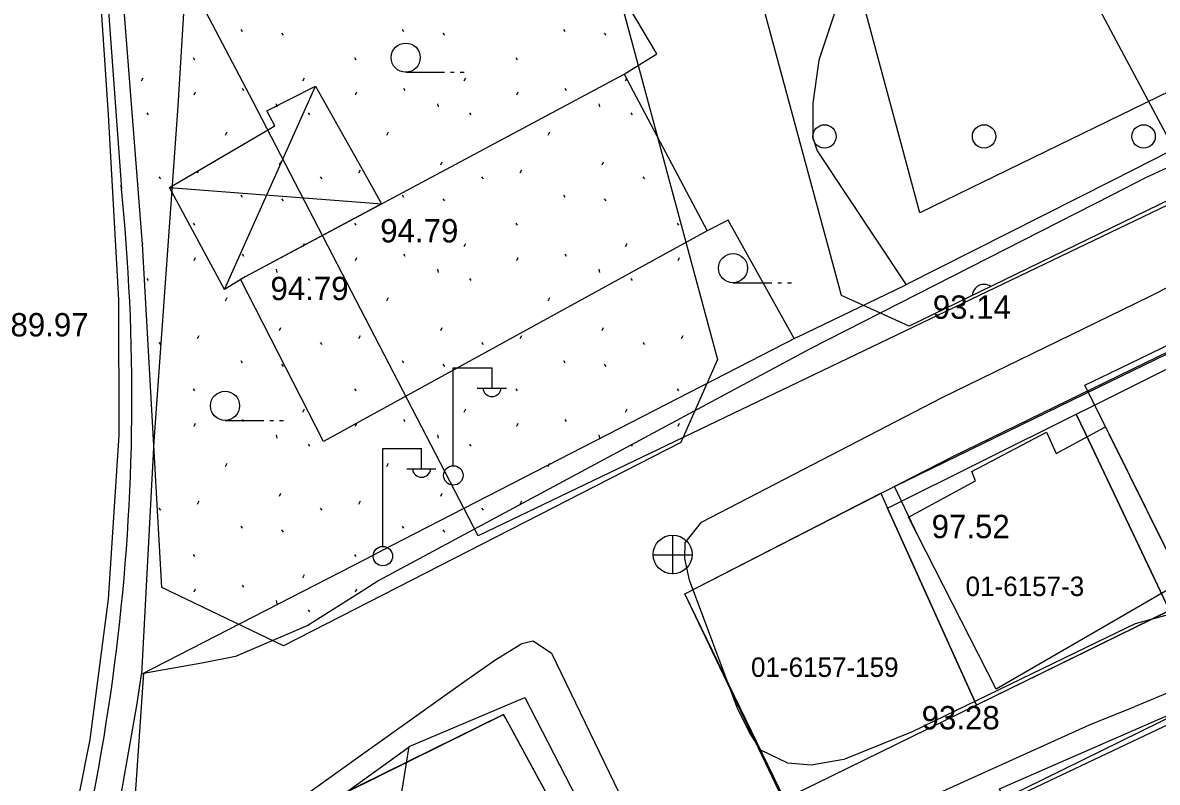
# Model space of a CAD drawing. Extents: x 412225 to 413380, y 4456471 to 4457189.
# Drawn here: x 412755.9 to 412814.2, y 4456722.3 to 4456761.3 of the extents above; entities that cross this region are included whole.
import ezdxf

# ---------------------------------------------------------------- set-up
doc = ezdxf.new("R2010")
doc.units = 0
for name, color, linetype in [('0_HALİHAZIR', 7, 'Continuous'), ('0_KADASTRO', 7, 'Continuous'), ('Level 20', 7, 'Continuous'), ('Level 27', 7, 'Continuous'), ('Level 28', 7, 'Continuous'), ('Level 33', 7, 'Continuous'), ('Level 41', 7, 'Continuous'), ('Level 62', 7, 'Continuous')]:
    doc.layers.add(name, color=color, linetype=linetype)

msp = doc.modelspace()

# ---------------------------------------------------------------- linework, layer by layer
at = {"layer": '0_HALİHAZIR'}
for p, q in [((412775.578, 4456758.753), (412777.578, 4456758.753)), ((412777.878, 4456758.753), (412778.078, 4456758.753)), ((412778.378, 4456758.753), (412778.578, 4456758.753)), ((412766.261, 4456747.598), (412770.94, 4456758.038)), ((412763.439, 4456752.833), (412773.699, 4456752.039)), ((412773.699, 4456752.039), (412774.335, 4456751.99)), ((412792.403, 4456747.938), (412794.403, 4456747.938)), ((412794.703, 4456747.938), (412794.903, 4456747.938)), ((412795.203, 4456747.937), (412795.403, 4456747.937)), ((412778.016, 4456738.563), (412778.016, 4456743.563)), ((412778.016, 4456743.563), (412780.016, 4456743.563)), ((412780.016, 4456742.563), (412780.016, 4456743.563)), ((412779.256, 4456742.523), (412780.756, 4456742.523)), ((412766.291, 4456740.865), (412768.291, 4456740.865)), ((412768.591, 4456740.865), (412768.791, 4456740.865)), ((412769.091, 4456740.865), (412769.291, 4456740.865)), ((412774.395, 4456734.418), (412774.395, 4456739.418)), ((412774.395, 4456739.418), (412776.395, 4456739.418)), ((412776.395, 4456738.418), (412776.395, 4456739.418)), ((412775.635, 4456738.378), (412777.135, 4456738.378)), ((412789.318, 4456732.969), (412789.318, 4456734.969)), ((412788.298, 4456733.959), (412790.298, 4456733.959))]:
    msp.add_line(p, q, dxfattribs=at)
for points in [[(412733.225, 4456825.866), (412733.482, 4456824.012), (412733.902, 4456822.309), (412734.568, 4456820.576), (412735.637, 4456818.291), (412737.369, 4456815.621), (412739.05, 4456813.114), (412742.281, 4456809.052), (412746.742, 4456804.137), (412749.662, 4456800.071), (412751.685, 4456796.616), (412753.981, 4456792.458), (412756.178, 4456787.214), (412757.393, 4456782.844), (412758.078, 4456778.712), (412758.827, 4456773.578), (412759.728, 4456764.781), (412760.292, 4456756.571), (412760.81, 4456747.062), (412760.829, 4456740.11), (412760.279, 4456731.686), (412759.349, 4456724.473), (412758.169, 4456718.621)], [(412928.98, 4456806.028), (412928.635, 4456805.17), (412928.042, 4456804.404), (412926.524, 4456803.171), (412888.539, 4456785.418), (412864.248, 4456774.539), (412845.871, 4456767.537), (412837.279, 4456764.258), (412813.615, 4456753.329)], [(412762.008, 4456727.818), (412762.654, 4456739.794), (412763.881, 4456757.004), (412764.332, 4456764.341), (412762.558, 4456774.391), (412758.857, 4456793.991)], [(412786.807, 4456758.661), (412788.485, 4456759.704), (412776.166, 4456780.431), (412774.032, 4456780.852)], [(412813.815, 4456747.237), (412842.697, 4456761.876), (412883.685, 4456778.732), (412884.58, 4456779.019), (412885.164, 4456779.157), (412885.957, 4456779.012), (412891.228, 4456767.433), (412891.069, 4456766.862), (412858.687, 4456751.399), (412832.913, 4456737.943), (412817.529, 4456731.638), (412813.069, 4456730.411)], [(412811.969, 4456760.649), (412808.389, 4456767.375), (412807.477, 4456769.038), (412799.902, 4456764.391), (412797.953, 4456762.784), (412796.81, 4456759.365), (412796.514, 4456757.158), (412796.507, 4456755.383), (412796.731, 4456754.712), (412801.306, 4456747.836)], [(412811.763, 4456742.842), (412839.57, 4456756.344), (412855.494, 4456764.035)], [(412816.025, 4456699.683), (412835.485, 4456709.295), (412860.277, 4456722.092), (412890.448, 4456737.159), (412902.212, 4456743.322), (412902.198, 4456743.87), (412894.314, 4456761.759), (412893.593, 4456762.996), (412893.507, 4456763.111), (412860.542, 4456748.553), (412831.808, 4456733.953), (412813.075, 4456726.17)], [(412815.082, 4456754.8), (412811.969, 4456760.649)], [(412773.695, 4456751.647), (412786.807, 4456758.661), (412791.068, 4456750.603), (412773.571, 4456740.996)], [(412773.695, 4456751.647), (412767.32, 4456748.238), (412766.261, 4456747.598), (412763.439, 4456752.833), (412768.849, 4456756.002), (412768.444, 4456756.768), (412770.94, 4456758.038), (412773.711, 4456753.101)], [(412817.022, 4456755.801), (412813.972, 4456754.228)], [(412813.972, 4456754.228), (412811.883, 4456753.173)], [(412813.615, 4456753.329), (412811.874, 4456752.442)], [(412773.711, 4456753.101), (412774.335, 4456751.99), (412773.695, 4456751.647)], [(412811.883, 4456753.173), (412801.22, 4456747.792)], [(412811.874, 4456752.442), (412796.37, 4456744.545), (412774.191, 4456732.633), (412773.47, 4456732.177)], [(412773.571, 4456740.996), (412771.354, 4456739.779), (412767.09, 4456748.115), (412773.695, 4456751.647)], [(412795.55, 4456745.068), (412792.157, 4456751.149), (412791.068, 4456750.603)], [(412795.703, 4456745.147), (412801.22, 4456747.792)], [(412811.768, 4456743.291), (412819.216, 4456746.891), (412824.771, 4456735.713), (412815.954, 4456731.672), (412811.732, 4456740.161)], [(412811.803, 4456746.258), (412813.815, 4456747.237)], [(412811.612, 4456729.706), (412801.612, 4456724.868), (412798.099, 4456723.436), (412796.427, 4456723.148), (412795.225, 4456723.262), (412793.835, 4456723.932), (412793.246, 4456724.828), (412792.619, 4456726.117), (412790.173, 4456732.656), (412789.927, 4456733.77), (412789.948, 4456734.576), (412790.787, 4456735.64), (412803.152, 4456742.05), (412811.803, 4456746.258)], [(412795.703, 4456745.147), (412774.871, 4456734.438), (412773.487, 4456733.726)], [(412801.942, 4456734.879), (412800.704, 4456737.471), (412811.763, 4456742.842)], [(412811.732, 4456740.161), (412810.484, 4456742.67), (412811.768, 4456743.291)], [(412811.619, 4456730.349), (412805.93, 4456727.06), (412801.428, 4456735.886), (412804.869, 4456737.761), (412804.681, 4456738.235), (412808.514, 4456740.263), (412809.007, 4456739.169), (412811.549, 4456740.53), (412811.732, 4456740.161)], [(412811.732, 4456740.161), (412815.497, 4456732.591), (412811.619, 4456730.349)], [(412773.487, 4456733.726), (412761.983, 4456727.806)], [(412773.47, 4456732.177), (412770.543, 4456730.327), (412766.836, 4456728.728), (412765.098, 4456728.39), (412762.1, 4456727.866)], [(412813.069, 4456730.411), (412811.612, 4456729.706)], [(412773.372, 4456723.727), (412778.613, 4456727.474), (412780.161, 4456728.55), (412781.545, 4456729.4), (412782.122, 4456729.549), (412783.069, 4456728.909), (412799.855, 4456694.212), (412800.046, 4456693.522), (412799.943, 4456692.865), (412775.819, 4456678.414), (412772.83, 4456676.838)], [(412760.365, 4456718.343), (412761.761, 4456726.22), (412762.013, 4456727.916)], [(412761.457, 4456718.165), (412762.119, 4456727.875)], [(412774.528, 4456716.438), (412775.763, 4456724.116), (412781.709, 4456726.636), (412792.384, 4456705.901), (412798.512, 4456693.811), (412777.295, 4456680.171)], [(412811.549, 4456724.312), (412815.41, 4456725.991), (412819.642, 4456717.578), (412811.425, 4456713.547)], [(412811.564, 4456725.566), (412813.075, 4456726.17)], [(412811.233, 4456696.989), (412810.857, 4456696.78), (412809.874, 4456696.535), (412808.379, 4456696.497), (412807.17, 4456697.153), (412806.636, 4456697.721), (412798.959, 4456712.352), (412796.63, 4456717.643), (412796.56, 4456717.938), (412796.585, 4456718.448), (412797.118, 4456719.08), (412810.72, 4456725.229), (412811.564, 4456725.566)], [(412773.356, 4456722.365), (412775.76, 4456724.094)], [(412811.425, 4456713.547), (412810.44, 4456713.064), (412809.83, 4456714.256), (412809.34, 4456715.169), (412806.101, 4456721.943), (412811.549, 4456724.312)], [(412759.979, 4456714.151), (412773.372, 4456723.727)], [(412763.106, 4456693.884), (412758.246, 4456701.423), (412760.539, 4456713.143), (412773.356, 4456722.365)]]:
    msp.add_lwpolyline(points, dxfattribs=at)
for centre, radius in [((412775.578, 4456759.503), 0.75), ((412792.403, 4456748.688), 0.75), ((412766.291, 4456741.615), 0.75), ((412778.026, 4456738.039), 0.5), ((412789.303, 4456733.977), 1), ((412774.405, 4456733.893), 0.5)]:
    msp.add_circle(centre, radius, dxfattribs=at)
for centre in [(412780.016, 4456742.567), (412776.395, 4456738.421)]:
    msp.add_arc(centre, 0.474, 184.83843, 355.14641, dxfattribs=at)
at = {"layer": '0_KADASTRO'}
for points in [[(412755.666, 4456791.916), (412758.704, 4456793.802), (412763.366, 4456796.695), (412779.346, 4456806.615), (412770.674, 4456821.667), (412809.359, 4456845.662), (412830.38, 4456809.98), (412841.27, 4456785.11), (412833.83, 4456780.32), (412843.329, 4456765.632), (412826.13, 4456757.387), (412779.305, 4456734.935), (412767.727, 4456757.27), (412764.596, 4456763.202), (412760.374, 4456771.201), (412760.205, 4456773.916), (412759.908, 4456776.621), (412759.484, 4456779.309), (412758.935, 4456781.974), (412758.262, 4456784.61), (412757.466, 4456787.212), (412756.548, 4456789.773)], [(412810.043, 4456741.188), (412810.774, 4456741.553), (412819.735, 4456746.021), (412820.014, 4456745.461), (412820.683, 4456744.118), (412824.598, 4456736.263), (412824.754, 4456735.95), (412814.839, 4456731.095), (412814.217, 4456732.405), (412810.519, 4456740.186)], [(412800.342, 4456736.351), (412810.043, 4456741.188), (412810.519, 4456740.186), (412814.217, 4456732.405), (412814.839, 4456731.095), (412804.924, 4456726.241)], [(412789.92, 4456731.96), (412800, 4456737.12), (412800.342, 4456736.351), (412804.924, 4456726.241), (412794.977, 4456721.371)], [(412806.403, 4456721.47), (412815.331, 4456725.855), (412815.463, 4456725.583), (412819.51, 4456717.254), (412820.232, 4456715.767), (412816.423, 4456714.002), (412811.206, 4456711.584), (412810.582, 4456712.869)], [(412780.702, 4456725.582), (412780.61, 4456725.75), (412759.68, 4456715.44), (412758.99, 4456712.87), (412758.24, 4456710.32), (412757.43, 4456707.79), (412756.56, 4456705.29), (412756.179, 4456704.227), (412753.03, 4456695.54), (412752.218, 4456692.823), (412760.62, 4456681.591), (412762.15, 4456679.55), (412772.243, 4456685.118), (412795.692, 4456698.047)]]:
    msp.add_lwpolyline(points, close=True, dxfattribs=at)
at = {"layer": 'Level 20'}
for p, q in [((412802.007, 4456751.534), (412792.62, 4456786.317)), ((412835.841, 4456768.002), (412802.007, 4456751.534))]:
    msp.add_line(p, q, dxfattribs=at)
at = {"layer": 'Level 27'}
for p, q in [((412851.899, 4456749.229), (412795.046, 4456721.405)), ((412797.214, 4456716.94), (412824.571, 4456729.896)), ((412759.677, 4456715.435), (412780.61, 4456725.75)), ((412780.61, 4456725.75), (412795.691, 4456698.048))]:
    msp.add_line(p, q, dxfattribs=at)
at = {"layer": 'Level 28'}
for p, q in [((412797.975, 4456747.287), (412787.831, 4456784.873)), ((412781.126, 4456782.852), (412791.614, 4456743.989)), ((412762.047, 4456749.915), (412760.374, 4456771.201)), ((412833.385, 4456761.246), (412801.454, 4456745.704)), ((412803.704, 4456739.014), (412836.396, 4456754.926)), ((412763.049, 4456732.274), (412762.047, 4456749.915)), ((412801.454, 4456745.704), (412797.975, 4456747.287)), ((412791.614, 4456743.989), (412789.725, 4456739.727)), ((412789.725, 4456739.727), (412769.301, 4456729.283)), ((412789.919, 4456731.964), (412803.704, 4456739.014)), ((412769.301, 4456729.283), (412763.049, 4456732.274)), ((412795.046, 4456721.405), (412789.919, 4456731.964))]:
    msp.add_line(p, q, dxfattribs=at)
at = {"layer": 'Level 33'}
for centre in [(412797.108, 4456755.455), (412805.308, 4456755.455), (412813.508, 4456755.455)]:
    msp.add_circle(centre, 0.6, dxfattribs=at)
msp.add_arc((412805.308, 4456747.255), 0.6, 55.03718, 176.87077, dxfattribs=at)
at = {"layer": 'Level 41'}
for p, q in [((412767.103, 4456760.959), (412767.174, 4456760.852)), ((412775.396, 4456760.959), (412775.467, 4456760.852)), ((412783.689, 4456760.959), (412783.76, 4456760.852)), ((412769.202, 4456760.767), (412769.273, 4456760.66)), ((412777.495, 4456760.767), (412777.566, 4456760.66)), ((412785.788, 4456760.767), (412785.859, 4456760.66)), ((412764.647, 4456759.506), (412764.718, 4456759.399)), ((412772.94, 4456759.506), (412773.011, 4456759.399)), ((412781.233, 4456759.506), (412781.304, 4456759.399)), ((412762.006, 4456758.313), (412762.077, 4456758.472)), ((412767.17, 4456757.929), (412767.241, 4456757.822)), ((412770.299, 4456758.313), (412770.37, 4456758.472)), ((412775.463, 4456757.929), (412775.534, 4456757.822)), ((412778.592, 4456758.313), (412778.663, 4456758.472)), ((412783.756, 4456757.929), (412783.827, 4456757.822)), ((412786.885, 4456758.313), (412786.956, 4456758.472)), ((412764.705, 4456757.584), (412764.777, 4456757.744)), ((412772.998, 4456757.584), (412773.07, 4456757.744)), ((412781.291, 4456757.584), (412781.363, 4456757.744)), ((412768.928, 4456757.138), (412768.946, 4456756.978)), ((412777.221, 4456757.138), (412777.239, 4456756.978)), ((412785.514, 4456757.138), (412785.532, 4456756.978)), ((412762.265, 4456756.668), (412762.335, 4456756.561)), ((412770.558, 4456756.668), (412770.628, 4456756.561)), ((412778.851, 4456756.668), (412778.921, 4456756.561)), ((412787.144, 4456756.668), (412787.214, 4456756.561)), ((412766.321, 4456755.524), (412766.393, 4456755.684)), ((412774.614, 4456755.524), (412774.686, 4456755.684)), ((412782.907, 4456755.524), (412782.979, 4456755.684)), ((412769.093, 4456753.994), (412769.163, 4456754.154)), ((412777.386, 4456753.994), (412777.456, 4456754.154)), ((412785.679, 4456753.994), (412785.749, 4456754.154)), ((412762.895, 4456753.378), (412762.966, 4456753.272)), ((412764.883, 4456753.586), (412764.954, 4456753.746)), ((412771.188, 4456753.378), (412771.259, 4456753.272)), ((412773.176, 4456753.586), (412773.247, 4456753.746)), ((412779.481, 4456753.378), (412779.552, 4456753.272)), ((412781.469, 4456753.586), (412781.54, 4456753.746)), ((412787.774, 4456753.378), (412787.845, 4456753.272)), ((412767.103, 4456752.449), (412767.174, 4456752.342)), ((412769.202, 4456752.257), (412769.273, 4456752.15)), ((412775.396, 4456752.449), (412775.467, 4456752.342)), ((412777.495, 4456752.257), (412777.566, 4456752.15)), ((412783.689, 4456752.449), (412783.76, 4456752.342)), ((412785.788, 4456752.257), (412785.859, 4456752.15)), ((412764.647, 4456750.996), (412764.718, 4456750.889)), ((412772.94, 4456750.996), (412773.011, 4456750.889)), ((412781.233, 4456750.996), (412781.304, 4456750.889)), ((412789.526, 4456750.996), (412789.597, 4456750.889)), ((412762.048, 4456749.897), (412762.077, 4456749.962)), ((412770.299, 4456749.803), (412770.37, 4456749.962)), ((412778.592, 4456749.803), (412778.663, 4456749.962)), ((412786.885, 4456749.803), (412786.956, 4456749.962)), ((412764.705, 4456749.074), (412764.777, 4456749.234)), ((412767.17, 4456749.419), (412767.241, 4456749.312)), ((412772.998, 4456749.074), (412773.07, 4456749.234)), ((412775.463, 4456749.419), (412775.534, 4456749.312)), ((412781.291, 4456749.074), (412781.363, 4456749.234)), ((412783.756, 4456749.419), (412783.827, 4456749.312)), ((412789.584, 4456749.074), (412789.656, 4456749.234)), ((412768.928, 4456748.628), (412768.946, 4456748.468)), ((412777.221, 4456748.628), (412777.239, 4456748.468)), ((412785.514, 4456748.628), (412785.532, 4456748.468)), ((412762.265, 4456748.158), (412762.335, 4456748.051)), ((412770.558, 4456748.158), (412770.628, 4456748.051)), ((412778.851, 4456748.158), (412778.921, 4456748.051)), ((412787.144, 4456748.158), (412787.214, 4456748.051)), ((412766.321, 4456747.014), (412766.393, 4456747.174)), ((412774.614, 4456747.014), (412774.686, 4456747.174)), ((412782.907, 4456747.014), (412782.979, 4456747.174)), ((412764.883, 4456745.076), (412764.954, 4456745.236)), ((412769.093, 4456745.484), (412769.163, 4456745.644)), ((412773.176, 4456745.076), (412773.247, 4456745.236)), ((412777.386, 4456745.484), (412777.456, 4456745.644)), ((412781.469, 4456745.076), (412781.54, 4456745.236)), ((412785.679, 4456745.484), (412785.749, 4456745.644)), ((412789.762, 4456745.076), (412789.833, 4456745.236)), ((412762.895, 4456744.868), (412762.966, 4456744.762)), ((412771.188, 4456744.868), (412771.259, 4456744.762)), ((412779.481, 4456744.868), (412779.552, 4456744.762)), ((412787.774, 4456744.868), (412787.845, 4456744.762)), ((412767.103, 4456743.939), (412767.174, 4456743.832)), ((412775.396, 4456743.939), (412775.467, 4456743.832)), ((412783.689, 4456743.939), (412783.76, 4456743.832)), ((412769.202, 4456743.747), (412769.273, 4456743.64)), ((412777.495, 4456743.747), (412777.566, 4456743.64)), ((412785.788, 4456743.747), (412785.859, 4456743.64)), ((412764.647, 4456742.486), (412764.718, 4456742.379)), ((412772.94, 4456742.486), (412773.011, 4456742.379)), ((412781.233, 4456742.486), (412781.304, 4456742.379)), ((412789.526, 4456742.486), (412789.597, 4456742.379)), ((412770.299, 4456741.293), (412770.37, 4456741.452)), ((412778.592, 4456741.293), (412778.663, 4456741.452)), ((412786.885, 4456741.293), (412786.956, 4456741.452)), ((412764.705, 4456740.564), (412764.777, 4456740.724)), ((412767.17, 4456740.909), (412767.241, 4456740.802)), ((412772.998, 4456740.564), (412773.07, 4456740.724)), ((412775.463, 4456740.909), (412775.534, 4456740.802)), ((412781.291, 4456740.564), (412781.363, 4456740.724)), ((412783.756, 4456740.909), (412783.827, 4456740.802)), ((412789.584, 4456740.564), (412789.656, 4456740.724)), ((412768.928, 4456740.118), (412768.946, 4456739.958)), ((412777.221, 4456740.118), (412777.239, 4456739.958)), ((412785.514, 4456740.118), (412785.532, 4456739.958)), ((412770.558, 4456739.648), (412770.628, 4456739.541)), ((412778.851, 4456739.648), (412778.921, 4456739.541)), ((412787.144, 4456739.648), (412787.214, 4456739.541)), ((412766.321, 4456738.504), (412766.393, 4456738.664)), ((412774.614, 4456738.504), (412774.686, 4456738.664)), ((412782.907, 4456738.504), (412782.979, 4456738.664)), ((412769.093, 4456736.974), (412769.163, 4456737.134)), ((412777.386, 4456736.974), (412777.456, 4456737.134)), ((412762.895, 4456736.358), (412762.966, 4456736.252)), ((412764.883, 4456736.566), (412764.954, 4456736.726)), ((412771.188, 4456736.358), (412771.259, 4456736.252)), ((412773.176, 4456736.566), (412773.247, 4456736.726)), ((412779.481, 4456736.358), (412779.552, 4456736.252)), ((412781.469, 4456736.566), (412781.54, 4456736.726)), ((412767.103, 4456735.429), (412767.174, 4456735.322)), ((412769.202, 4456735.237), (412769.273, 4456735.13)), ((412775.396, 4456735.429), (412775.467, 4456735.322)), ((412777.495, 4456735.237), (412777.566, 4456735.13)), ((412764.647, 4456733.976), (412764.718, 4456733.869)), ((412772.94, 4456733.976), (412773.011, 4456733.869)), ((412770.299, 4456732.783), (412770.37, 4456732.942)), ((412767.17, 4456732.399), (412767.241, 4456732.292)), ((412764.705, 4456732.054), (412764.777, 4456732.214)), ((412772.998, 4456732.054), (412773.07, 4456732.214)), ((412768.928, 4456731.608), (412768.946, 4456731.448)), ((412770.558, 4456731.138), (412770.628, 4456731.031))]:
    msp.add_line(p, q, dxfattribs=at)
at = {"layer": 'Level 62'}
msp.add_line((412758.913, 4456780.822), (412760.962, 4456752.764), dxfattribs=at)
msp.add_line((412758.913, 4456780.822), (412760.962, 4456752.764), dxfattribs=at)
msp.add_arc((412655.006, 4456742.042), 106.5, 340.10254, 5.88219, dxfattribs=at)

# ---------------------------------------------------------------- texts
at = {"layer": '0_HALİHAZIR'}
for s, p in [('94.79', (412774.27, 4456750.009)), ('94.79', (412768.627, 4456747.044)), ('93.14', (412802.675, 4456746.085)), ('89.97', (412755.263, 4456745.18)), ('97.52', (412802.613, 4456734.815)), ('93.28', (412802.099, 4456724.992))]:
    msp.add_text(s, height=1.2, dxfattribs=at).set_placement(p)
at = {"layer": '0_KADASTRO'}
for s, p in [('01-6157-3', (412804.359, 4456731.842)), ('01-6157-3', (412804.359, 4456731.842)), ('01-6157-159', (412793.329, 4456727.687)), ('01-6157-159', (412793.329, 4456727.687))]:
    msp.add_text(s, height=1, dxfattribs=at).set_placement(p)

doc.saveas('drawing.dxf')
